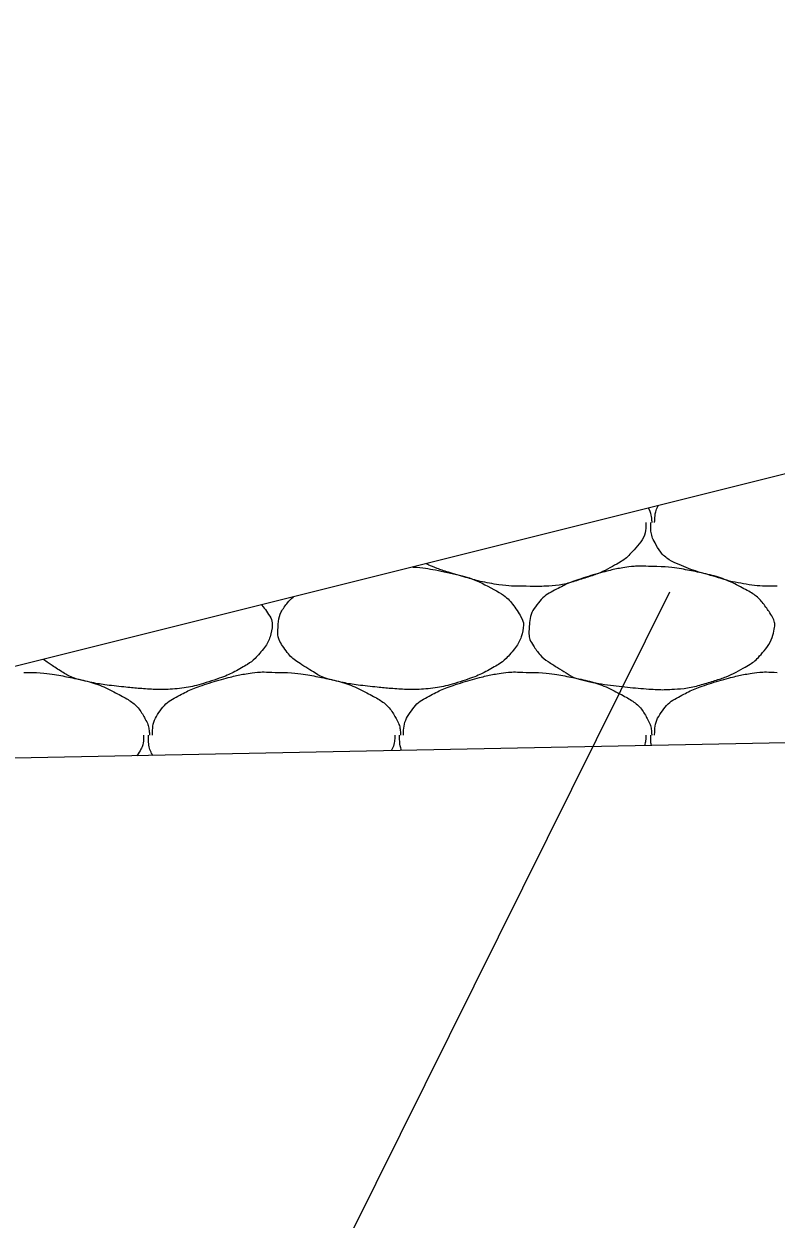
# Model space of a CAD drawing. Extents: x 1373719 to 1374161, y 379835 to 380167.
# Drawn here: x 1373764.966 to 1373766.346, y 380111.457 to 380113.65 of the extents above; entities that cross this region are included whole.
import ezdxf

# ---------------------------------------------------------------- set-up
doc = ezdxf.new("R2010")
doc.units = 0
doc.layers.add('Agg Base Course Text', color=7, linetype='Continuous')
doc.layers.add('Aggregate Base Course', color=7, linetype='Continuous')

msp = doc.modelspace()

# ---------------------------------------------------------------- linework, layer by layer
for p, q in [((1373769.6675, 380113.6504), (1373753.6641, 380109.6495)), ((1373774.6889, 380112.4971), (1373764.2167, 380112.2877))]:
    msp.add_line(p, q)
at = {"layer": 'Agg Base Course Text'}
msp.add_lwpolyline([(1373760.9066, 380104.7377), (1373762.2435, 380104.7377), (1373766.1512, 380112.608)], dxfattribs=at)
at = {"layer": 'Aggregate Base Course'}
for points, degree in [([(1373766.112, 380112.7615), (1373766.1157, 380112.7535), (1373766.1173, 380112.7454), (1373766.118, 380112.7364), (1373766.118, 380112.7358), (1373766.1179, 380112.7352)], 3), ([(1373766.1233, 380112.7352), (1373766.1233, 380112.7358), (1373766.1233, 380112.7364), (1373766.1235, 380112.7469), (1373766.1254, 380112.7566), (1373766.1295, 380112.7659)], 3), ([(1373766.1071, 380112.7352), (1373766.1072, 380112.7334), (1373766.1072, 380112.7316), (1373766.1071, 380112.7298), (1373766.1064, 380112.7115), (1373766.0949, 380112.6957), (1373766.0819, 380112.6812), (1373766.0737, 380112.672), (1373766.0652, 380112.6654), (1373766.0549, 380112.6596), (1373766.0368, 380112.6492), (1373766.0189, 380112.6406), (1373765.9991, 380112.6344), (1373765.9736, 380112.6263), (1373765.9481, 380112.6192), (1373765.9217, 380112.6182), (1373765.9103, 380112.6177), (1373765.8989, 380112.6177), (1373765.8875, 380112.6182)], 3), ([(1373766.3483, 380112.6182), (1373766.3459, 380112.6182), (1373766.3435, 380112.6182), (1373766.3411, 380112.6182), (1373766.3212, 380112.6182), (1373766.3014, 380112.62), (1373766.2817, 380112.6236), (1373766.2607, 380112.6273), (1373766.2406, 380112.6338), (1373766.2202, 380112.6396), (1373766.2025, 380112.6447), (1373766.1854, 380112.6504), (1373766.1683, 380112.6578), (1373766.1493, 380112.666), (1373766.1334, 380112.6798), (1373766.1233, 380112.6992), (1373766.1181, 380112.7091), (1373766.1161, 380112.7193), (1373766.1161, 380112.7298), (1373766.1161, 380112.7316), (1373766.1161, 380112.7334), (1373766.1161, 380112.7352)], 3), ([(1373765.6798, 380112.6535), (1373765.6986, 380112.6521), (1373765.7175, 380112.649), (1373765.7685, 380112.6386), (1373765.7982, 380112.6288), (1373765.848, 380112.6021), (1373765.8617, 380112.5876), (1373765.8806, 380112.5592), (1373765.8837, 380112.5494), (1373765.8791, 380112.5239), (1373765.8703, 380112.5071), (1373765.8485, 380112.4827), (1373765.8402, 380112.4764), (1373765.8118, 380112.4602), (1373765.7939, 380112.4516), (1373765.7486, 380112.4373), (1373765.723, 380112.4308), (1373765.6835, 380112.4283), (1373765.6703, 380112.4283), (1373765.6373, 380112.4305), (1373765.6175, 380112.4324), (1373765.5759, 380112.437), (1373765.5544, 380112.4404), (1373765.5153, 380112.4494), (1373765.5001, 380112.4589), (1373765.4664, 380112.48), (1373765.4519, 380112.4909), (1373765.4328, 380112.5201), (1373765.4315, 380112.5307), (1373765.4329, 380112.5554), (1373765.436, 380112.5701), (1373765.4509, 380112.5898), (1373765.4555, 380112.5946), (1373765.4604, 380112.5986)], 3), ([(1373765.8875, 380112.6182), (1373765.8851, 380112.6182), (1373765.8827, 380112.6182), (1373765.8604, 380112.6182), (1373765.8406, 380112.62), (1373765.7999, 380112.6273), (1373765.7798, 380112.6338), (1373765.7417, 380112.6447), (1373765.7246, 380112.6504), (1373765.7062, 380112.6583), (1373765.705, 380112.6589), (1373765.7038, 380112.6595)], 3), ([(1373766.1179, 380112.6542), (1373766.1443, 380112.6545), (1373766.1707, 380112.6506), (1373766.1971, 380112.6452), (1373766.2293, 380112.6386), (1373766.259, 380112.6288), (1373766.2889, 380112.6128), (1373766.3088, 380112.6021), (1373766.3225, 380112.5876), (1373766.3357, 380112.5678), (1373766.3414, 380112.5592), (1373766.3445, 380112.5494), (1373766.3429, 380112.5408), (1373766.3399, 380112.5239), (1373766.3311, 380112.5071), (1373766.3177, 380112.4922), (1373766.3093, 380112.4827), (1373766.301, 380112.4764), (1373766.2907, 380112.4706), (1373766.2726, 380112.4602), (1373766.2547, 380112.4516), (1373766.2349, 380112.4454), (1373766.2094, 380112.4373), (1373766.1838, 380112.4308), (1373766.1575, 380112.4292), (1373766.1443, 380112.4283), (1373766.1311, 380112.4283), (1373766.1179, 380112.4292), (1373766.0981, 380112.4305), (1373766.0783, 380112.4324), (1373766.0585, 380112.4346), (1373766.0367, 380112.437), (1373766.0152, 380112.4404), (1373765.9937, 380112.4454), (1373765.9761, 380112.4494), (1373765.9609, 380112.4589), (1373765.9451, 380112.4688), (1373765.9272, 380112.48), (1373765.9127, 380112.4909), (1373765.9001, 380112.5102), (1373765.8936, 380112.5201), (1373765.8923, 380112.5307), (1373765.8929, 380112.5408), (1373765.8937, 380112.5554), (1373765.8968, 380112.5701), (1373765.9073, 380112.584), (1373765.9179, 380112.598), (1373765.9295, 380112.6056), (1373765.9433, 380112.6128), (1373765.9552, 380112.6189), (1373765.9668, 380112.6247), (1373765.9793, 380112.629), (1373765.9972, 380112.635), (1373766.015, 380112.6404), (1373766.0333, 380112.6452), (1373766.0446, 380112.6481), (1373766.056, 380112.6506), (1373766.0675, 380112.6524), (1373766.0842, 380112.655), (1373766.1012, 380112.6556), (1373766.1179, 380112.6542)], 3), ([(1373765.4021, 380112.584), (1373765.4062, 380112.5791), (1373765.4102, 380112.5736), (1373765.4198, 380112.5592), (1373765.4229, 380112.5494), (1373765.4183, 380112.5239), (1373765.4095, 380112.5071), (1373765.3877, 380112.4827), (1373765.3794, 380112.4764), (1373765.351, 380112.4602), (1373765.3331, 380112.4516), (1373765.2878, 380112.4373), (1373765.2622, 380112.4308), (1373765.2227, 380112.4283), (1373765.2095, 380112.4283), (1373765.1765, 380112.4305), (1373765.1567, 380112.4324), (1373765.1151, 380112.437), (1373765.0936, 380112.4404), (1373765.0545, 380112.4494), (1373765.0393, 380112.4589), (1373765.0157, 380112.4737), (1373765.0085, 380112.4785), (1373765.0019, 380112.484)], 3), ([(1373764.9659, 380112.4598), (1373764.9677, 380112.4597), (1373764.9695, 380112.4599), (1373764.9713, 380112.4598)], 2), ([(1373764.9713, 380112.4598), (1373764.9977, 380112.4601), (1373765.0241, 380112.4562), (1373765.0505, 380112.4508), (1373765.0827, 380112.4442), (1373765.1124, 380112.4344), (1373765.1423, 380112.4184), (1373765.1622, 380112.4077), (1373765.1781, 380112.3938), (1373765.1891, 380112.3734), (1373765.1938, 380112.3646), (1373765.1956, 380112.3557), (1373765.1963, 380112.3464), (1373765.1964, 380112.3458), (1373765.1964, 380112.3452), (1373765.1963, 380112.3446)], 3), ([(1373765.2017, 380112.3446), (1373765.2017, 380112.3452), (1373765.2017, 380112.3458), (1373765.2017, 380112.3464), (1373765.202, 380112.3615), (1373765.2063, 380112.3761), (1373765.2161, 380112.3896), (1373765.226, 380112.4032), (1373765.2383, 380112.4112), (1373765.2521, 380112.4184), (1373765.264, 380112.4245), (1373765.2756, 380112.4303), (1373765.2881, 380112.4346), (1373765.306, 380112.4406), (1373765.3238, 380112.446), (1373765.3421, 380112.4508), (1373765.3534, 380112.4537), (1373765.3648, 380112.4562), (1373765.3763, 380112.458), (1373765.393, 380112.4606), (1373765.41, 380112.4612), (1373765.4267, 380112.4598)], 3), ([(1373765.4267, 380112.4598), (1373765.4285, 380112.4597), (1373765.4303, 380112.4599), (1373765.4321, 380112.4598)], 2), ([(1373765.4321, 380112.4598), (1373765.4585, 380112.4601), (1373765.4849, 380112.4562), (1373765.5113, 380112.4508), (1373765.5435, 380112.4442), (1373765.5732, 380112.4344), (1373765.6031, 380112.4184), (1373765.623, 380112.4077), (1373765.6389, 380112.3938), (1373765.6499, 380112.3734), (1373765.6546, 380112.3646), (1373765.6564, 380112.3557), (1373765.6571, 380112.3464), (1373765.6572, 380112.3458), (1373765.6572, 380112.3452), (1373765.6571, 380112.3446)], 3), ([(1373765.6625, 380112.3446), (1373765.6625, 380112.3452), (1373765.6625, 380112.3458), (1373765.6625, 380112.3464), (1373765.6628, 380112.3615), (1373765.6671, 380112.3761), (1373765.6769, 380112.3896), (1373765.6868, 380112.4032), (1373765.6991, 380112.4112), (1373765.7129, 380112.4184), (1373765.7248, 380112.4245), (1373765.7364, 380112.4303), (1373765.7489, 380112.4346), (1373765.7668, 380112.4406), (1373765.7846, 380112.446), (1373765.8029, 380112.4508), (1373765.8142, 380112.4537), (1373765.8256, 380112.4562), (1373765.8371, 380112.458), (1373765.8538, 380112.4606), (1373765.8708, 380112.4612), (1373765.8875, 380112.4598)], 3), ([(1373765.8875, 380112.4598), (1373765.8893, 380112.4597), (1373765.8911, 380112.4599), (1373765.8929, 380112.4598)], 2), ([(1373765.8929, 380112.4598), (1373765.9193, 380112.4601), (1373765.9457, 380112.4562), (1373765.9721, 380112.4508), (1373766.0043, 380112.4442), (1373766.034, 380112.4344), (1373766.0639, 380112.4184), (1373766.0838, 380112.4077), (1373766.0997, 380112.3938), (1373766.1107, 380112.3734), (1373766.1154, 380112.3646), (1373766.1172, 380112.3557), (1373766.1179, 380112.3464), (1373766.118, 380112.3458), (1373766.118, 380112.3452), (1373766.1179, 380112.3446)], 3), ([(1373766.1233, 380112.3446), (1373766.1233, 380112.3452), (1373766.1233, 380112.3458), (1373766.1233, 380112.3464), (1373766.1236, 380112.3615), (1373766.1279, 380112.3761), (1373766.1377, 380112.3896), (1373766.1476, 380112.4032), (1373766.1599, 380112.4112), (1373766.1737, 380112.4184), (1373766.1856, 380112.4245), (1373766.1972, 380112.4303), (1373766.2097, 380112.4346), (1373766.2276, 380112.4406), (1373766.2454, 380112.446), (1373766.2637, 380112.4508), (1373766.275, 380112.4537), (1373766.2864, 380112.4562), (1373766.2979, 380112.458), (1373766.3146, 380112.4606), (1373766.3316, 380112.4612), (1373766.3483, 380112.4598)], 3), ([(1373765.1855, 380112.3446), (1373765.1856, 380112.3428), (1373765.1856, 380112.341), (1373765.1851, 380112.3275), (1373765.1802, 380112.3168), (1373765.1733, 380112.3068)], 3), ([(1373765.2023, 380112.3074), (1373765.2021, 380112.3078), (1373765.2019, 380112.3082), (1373765.1965, 380112.3185), (1373765.1945, 380112.3287), (1373765.1945, 380112.341), (1373765.1945, 380112.3428), (1373765.1945, 380112.3446)], 3), ([(1373765.6463, 380112.3446), (1373765.6464, 380112.3428), (1373765.6464, 380112.341), (1373765.646, 380112.331), (1373765.6436, 380112.3234), (1373765.6398, 380112.3162)], 3), ([(1373765.659, 380112.3165), (1373765.6564, 380112.3239), (1373765.6553, 380112.3315), (1373765.6553, 380112.341), (1373765.6553, 380112.3428), (1373765.6553, 380112.3446)], 3), ([(1373766.1071, 380112.3446), (1373766.1072, 380112.3428), (1373766.1072, 380112.341), (1373766.1069, 380112.3344), (1373766.106, 380112.3299), (1373766.1046, 380112.3254)], 3), ([(1373766.1173, 380112.3257), (1373766.1165, 380112.3301), (1373766.1161, 380112.3346), (1373766.1161, 380112.341), (1373766.1161, 380112.3428), (1373766.1161, 380112.3446)], 3)]:
    msp.add_open_spline(points, degree=degree, dxfattribs=at)

doc.saveas('drawing.dxf')
